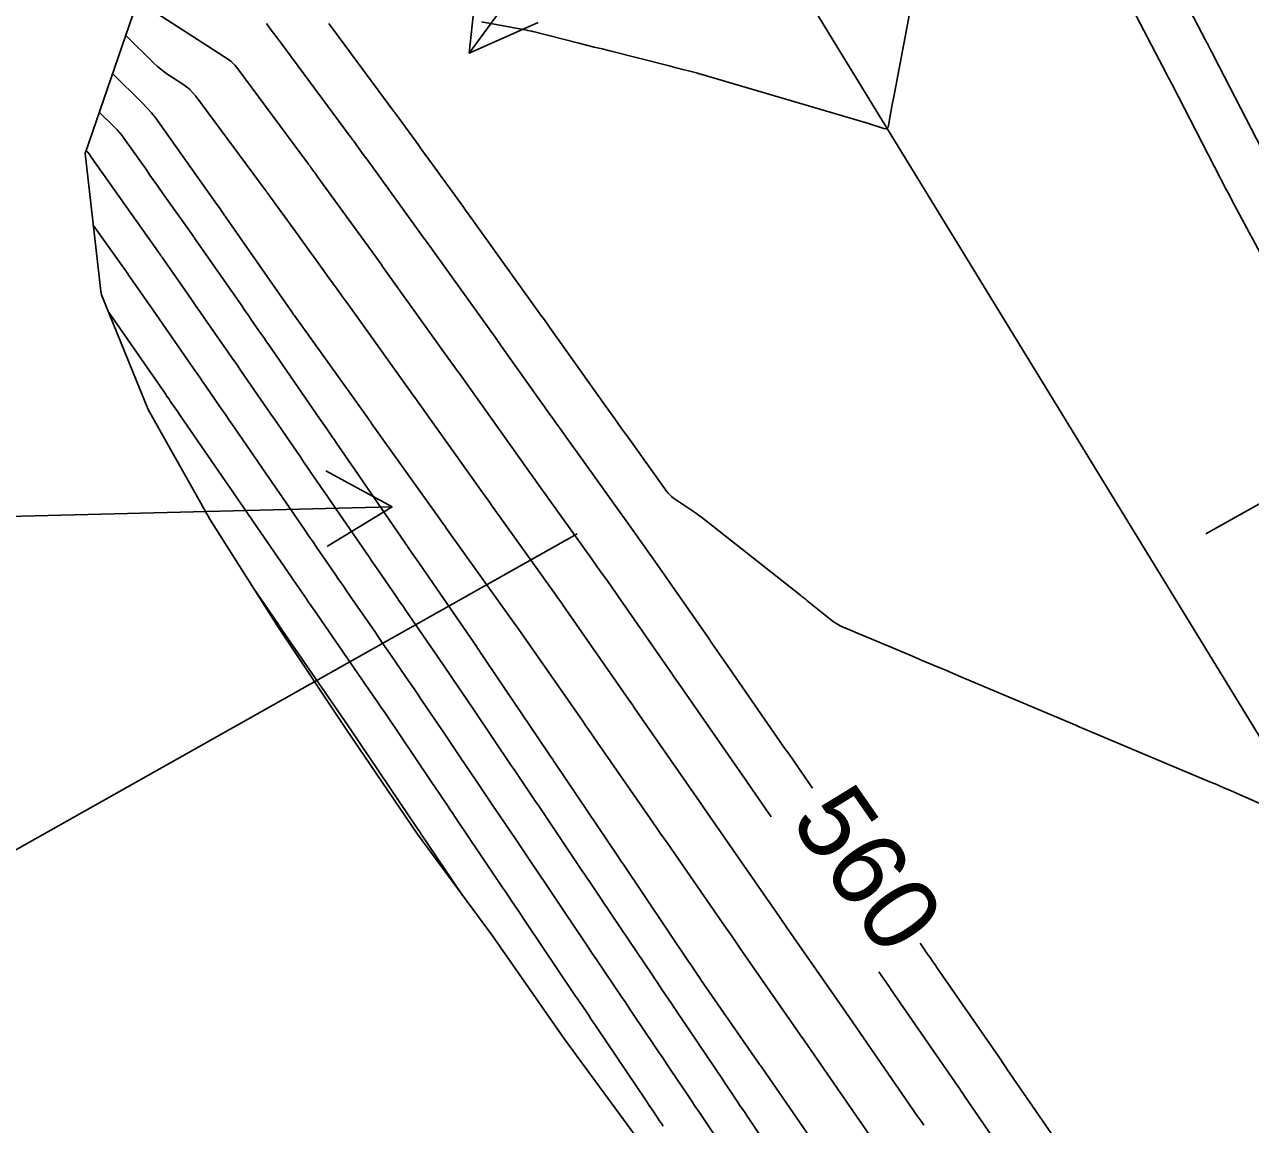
# Model space of a CAD drawing. Extents: x 954385 to 988206, y 1868364 to 1924553.
# Drawn here: x 956163.2 to 956260.7, y 1922321.9 to 1922409.4 of the extents above; entities that cross this region are included whole.
import ezdxf

# ---------------------------------------------------------------- set-up
doc = ezdxf.new("R2010")
doc.units = 0
for name, color, linetype in [('24', 7, 'Continuous'), ('26', 7, 'Continuous'), ('5', 7, 'Continuous'), ('6', 7, 'Continuous'), ('7', 7, 'Continuous'), ('Default', 7, 'Continuous')]:
    doc.layers.add(name, color=color, linetype=linetype)

msp = doc.modelspace()

# ---------------------------------------------------------------- linework, layer by layer
at = {"layer": '24'}
msp.add_lwpolyline([(956261.692, 1922257.218), (956255.53, 1922265.172), (956249.619, 1922273.278), (956242.861, 1922280.867), (956240.832, 1922283.142), (956240.118, 1922283.993), (956236.483, 1922288.688), (956230.223, 1922296.581), (956224.136, 1922304.58), (956217.988, 1922312.541), (956212.075, 1922320.647), (956206.127, 1922328.731), (956200.403, 1922336.952), (956194.433, 1922345.022), (956188.832, 1922353.319), (956183.271, 1922361.639), (956177.928, 1922370.094), (956173.033, 1922378.822), (956169.324, 1922387.955), (956169.267, 1922388.241), (956168.002, 1922399.191), (956172.992, 1922413.709)], dxfattribs=at)
at = {"layer": '26'}
for points in [[(956207.131, 1922418.928), (956198.552, 1922407.169), (956199.191, 1922413.134), (956198.552, 1922407.169), (956204.038, 1922409.598)], [(956257.131, 1922368.928), (956296.739, 1922391.128), (956293.673, 1922385.97), (956296.739, 1922391.128), (956290.74, 1922391.204)], [(956107.131, 1922368.928), (956192.418, 1922371.063), (956187.298, 1922367.934), (956192.418, 1922371.063), (956187.148, 1922373.932)], [(956207.131, 1922368.928), (956138.081, 1922330.043), (956141.136, 1922335.207), (956138.081, 1922330.043), (956144.081, 1922329.979)]]:
    msp.add_lwpolyline(points, dxfattribs=at)
at = {"layer": '6'}
for points in [[(956262.027, 1922398.716), (956257.779, 1922406.939), (956257.722, 1922407.049), (956257.665, 1922407.159), (956257.608, 1922407.268), (956257.551, 1922407.378), (956257.323, 1922407.817), (956257.266, 1922407.927), (956257.209, 1922408.037), (956257.152, 1922408.147), (956257.095, 1922408.256), (956253.472, 1922415.222)], [(956182.434, 1922409.53), (956182.819, 1922409.011), (956183.205, 1922408.493), (956183.59, 1922407.974), (956183.975, 1922407.455), (956189.174, 1922400.437), (956189.22, 1922400.375), (956189.312, 1922400.25), (956189.329, 1922400.228), (956189.345, 1922400.205), (956189.362, 1922400.183), (956189.378, 1922400.16), (956189.999, 1922399.304), (956190.216, 1922399.004), (956190.434, 1922398.703), (956195.036, 1922392.353), (956195.071, 1922392.306), (956195.078, 1922392.295), (956200.742, 1922384.384), (956200.825, 1922384.269), (956200.907, 1922384.153), (956200.989, 1922384.038), (956201.072, 1922383.923), (956205.139, 1922378.213), (956205.298, 1922377.99), (956205.456, 1922377.768), (956205.614, 1922377.546), (956205.773, 1922377.323), (956206.407, 1922376.434), (956206.565, 1922376.212), (956206.724, 1922375.989), (956206.882, 1922375.767), (956207.041, 1922375.545), (956211.971, 1922368.659), (956212.265, 1922368.248), (956212.557, 1922367.835), (956212.848, 1922367.422), (956213.138, 1922367.007), (956217.552, 1922360.668), (956217.918, 1922360.142), (956218.284, 1922359.616), (956218.649, 1922359.09), (956219.015, 1922358.563), (956223.297, 1922352.391), (956223.646, 1922351.889), (956223.994, 1922351.387), (956224.343, 1922350.884), (956224.691, 1922350.382), (956225.865, 1922348.688)], [(956168.084, 1922399.429), (956168.172, 1922399.342), (956168.187, 1922399.327), (956168.2, 1922399.312), (956168.213, 1922399.296), (956168.225, 1922399.279), (956168.426, 1922398.996), (956168.451, 1922398.961), (956173.97, 1922391.155), (956174.006, 1922391.104), (956174.051, 1922391.04), (956174.07, 1922391.014), (956174.125, 1922390.936), (956174.136, 1922390.921), (956174.147, 1922390.906), (956174.157, 1922390.891), (956174.168, 1922390.875), (956176.176, 1922387.988), (956176.514, 1922387.502), (956176.852, 1922387.016), (956177.19, 1922386.53), (956177.529, 1922386.043), (956178.995, 1922383.934), (956179.352, 1922383.42), (956179.708, 1922382.906), (956180.064, 1922382.391), (956180.419, 1922381.877), (956182.482, 1922378.882), (956182.773, 1922378.46), (956183.064, 1922378.038), (956183.355, 1922377.616), (956183.646, 1922377.194), (956184.862, 1922375.429), (956185.127, 1922375.045), (956185.391, 1922374.66), (956185.656, 1922374.275), (956185.92, 1922373.891), (956186.976, 1922372.351), (956187.241, 1922371.966), (956187.505, 1922371.581), (956187.769, 1922371.196), (956188.033, 1922370.811), (956190.568, 1922367.118), (956190.813, 1922366.761), (956191.058, 1922366.404), (956191.304, 1922366.047), (956191.55, 1922365.69), (956192.532, 1922364.264), (956192.778, 1922363.907), (956193.024, 1922363.55), (956193.27, 1922363.194), (956193.515, 1922362.837), (956196.285, 1922358.817), (956196.512, 1922358.487), (956196.738, 1922358.156), (956196.963, 1922357.825), (956197.188, 1922357.493), (956198.084, 1922356.165), (956198.308, 1922355.833), (956198.532, 1922355.501), (956198.756, 1922355.169), (956198.98, 1922354.837), (956201.907, 1922350.497), (956202.123, 1922350.178), (956202.338, 1922349.859), (956202.553, 1922349.54), (956202.768, 1922349.22), (956203.627, 1922347.944), (956203.842, 1922347.624), (956204.057, 1922347.305), (956204.272, 1922346.986), (956204.487, 1922346.666), (956207.525, 1922342.151), (956207.725, 1922341.853), (956207.926, 1922341.555), (956208.126, 1922341.257), (956208.327, 1922340.959), (956209.128, 1922339.766), (956209.328, 1922339.468), (956209.529, 1922339.17), (956209.729, 1922338.872), (956209.93, 1922338.573), (956213.132, 1922333.811), (956213.321, 1922333.53), (956213.51, 1922333.248), (956213.699, 1922332.967), (956213.889, 1922332.686), (956214.645, 1922331.563), (956214.834, 1922331.282), (956215.023, 1922331.001), (956215.213, 1922330.72), (956215.402, 1922330.438), (956218.748, 1922325.465), (956218.923, 1922325.205), (956219.098, 1922324.944), (956219.273, 1922324.683), (956219.448, 1922324.423), (956220.147, 1922323.379), (956220.322, 1922323.119), (956220.497, 1922322.858), (956220.671, 1922322.597), (956220.846, 1922322.336), (956224.342, 1922317.122)], [(956234.414, 1922336.363), (956235.017, 1922335.495), (956235.214, 1922335.21), (956235.411, 1922334.926), (956235.608, 1922334.641), (956235.805, 1922334.356), (956240.855, 1922327.043), (956240.979, 1922326.863), (956241.102, 1922326.684), (956241.226, 1922326.504), (956241.349, 1922326.325), (956246.659, 1922318.587)]]:
    msp.add_lwpolyline(points, dxfattribs=at)
at = {"layer": '7'}
for points in [[(956199.547, 1922409.66), (956203.138, 1922408.991), (956203.169, 1922408.985), (956203.201, 1922408.979), (956203.5, 1922408.921), (956203.534, 1922408.914), (956203.568, 1922408.907), (956203.602, 1922408.899), (956203.636, 1922408.89), (956207.27, 1922407.97), (956207.886, 1922407.814), (956208.503, 1922407.658), (956209.12, 1922407.502), (956209.737, 1922407.345), (956214.456, 1922406.15), (956215.017, 1922406.008), (956216.526, 1922405.626), (956216.637, 1922405.597), (956216.747, 1922405.568), (956216.858, 1922405.537), (956216.968, 1922405.505), (956229.141, 1922401.924), (956229.414, 1922401.843), (956229.687, 1922401.761), (956229.959, 1922401.678), (956230.231, 1922401.593), (956231.547, 1922401.182), (956231.688, 1922401.159), (956231.797, 1922401.189), (956231.873, 1922401.272), (956231.917, 1922401.408), (956232.206, 1922403.092), (956232.226, 1922403.21), (956232.247, 1922403.329), (956232.269, 1922403.447), (956232.291, 1922403.565), (956234.65, 1922416.072)], [(956251.296, 1922410.761), (956254.045, 1922405.471), (956254.149, 1922405.271), (956254.253, 1922405.07), (956254.356, 1922404.869), (956254.46, 1922404.669), (956258.772, 1922396.32), (956258.813, 1922396.241), (956258.855, 1922396.162), (956258.896, 1922396.084), (956258.938, 1922396.005), (956259.147, 1922395.612), (956259.273, 1922395.377), (956262.197, 1922389.894)], [(956222.583, 1922346.412), (956220.852, 1922348.909), (956220.717, 1922349.104), (956220.582, 1922349.299), (956220.447, 1922349.493), (956220.312, 1922349.688), (956215.385, 1922356.789), (956215.128, 1922357.159), (956214.872, 1922357.528), (956214.615, 1922357.897), (956214.358, 1922358.266), (956209.942, 1922364.609), (956209.544, 1922365.178), (956209.144, 1922365.746), (956208.743, 1922366.313), (956208.339, 1922366.879), (956203.962, 1922372.993), (956203.637, 1922373.447), (956203.312, 1922373.902), (956202.987, 1922374.356), (956202.663, 1922374.811), (956197.83, 1922381.596), (956197.663, 1922381.831), (956197.495, 1922382.066), (956197.327, 1922382.3), (956197.159, 1922382.535), (956191.669, 1922390.203), (956191.648, 1922390.233), (956191.605, 1922390.292), (956191.331, 1922390.671), (956186.525, 1922397.302), (956186.347, 1922397.547), (956185.97, 1922398.068), (956185.952, 1922398.093), (956185.933, 1922398.118), (956185.915, 1922398.143), (956185.896, 1922398.168), (956185.783, 1922398.321), (956185.766, 1922398.344), (956180.069, 1922406.034), (956179.924, 1922406.212), (956179.765, 1922406.375), (956179.593, 1922406.523), (956179.406, 1922406.656), (956173.73, 1922410.334)], [(956264.661, 1922346.032), (956258.927, 1922348.577), (956258.578, 1922348.731), (956258.228, 1922348.883), (956257.877, 1922349.034), (956257.525, 1922349.183), (956246.888, 1922353.651), (956246.849, 1922353.667), (956237.481, 1922357.639), (956236.516, 1922358.048), (956235.55, 1922358.456), (956234.584, 1922358.863), (956233.618, 1922359.269), (956228.308, 1922361.5), (956228.068, 1922361.61), (956227.838, 1922361.737), (956227.617, 1922361.879), (956227.405, 1922362.037), (956225.419, 1922363.631), (956225.295, 1922363.73), (956225.171, 1922363.829), (956225.046, 1922363.928), (956224.921, 1922364.027), (956217.031, 1922370.244), (956216.913, 1922370.335), (956216.793, 1922370.425), (956216.671, 1922370.512), (956216.548, 1922370.598), (956214.817, 1922371.773), (956214.659, 1922371.891), (956214.513, 1922372.022), (956214.379, 1922372.165), (956214.257, 1922372.32), (956211.224, 1922376.557), (956210.68, 1922377.317), (956210.136, 1922378.078), (956209.593, 1922378.839), (956209.051, 1922379.6), (956205.665, 1922384.352), (956205.396, 1922384.73), (956205.127, 1922385.108), (956204.588, 1922385.863), (956204.454, 1922386.052), (956204.319, 1922386.241), (956204.184, 1922386.429), (956204.049, 1922386.618), (956198.909, 1922393.798), (956198.696, 1922394.095), (956198.482, 1922394.393), (956198.268, 1922394.689), (956198.053, 1922394.986), (956195.641, 1922398.314), (956195.353, 1922398.712), (956195.064, 1922399.11), (956194.776, 1922399.508), (956194.488, 1922399.906), (956192.779, 1922402.263), (956192.757, 1922402.293), (956192.735, 1922402.323), (956192.678, 1922402.4), (956192.65, 1922402.438), (956192.594, 1922402.514), (956192.575, 1922402.539), (956187.406, 1922409.516)], [(956171.234, 1922408.595), (956173.503, 1922406.353), (956173.761, 1922406.112), (956174.029, 1922405.884), (956174.309, 1922405.671), (956174.6, 1922405.472), (956175.788, 1922404.702), (956176.074, 1922404.499), (956176.338, 1922404.272), (956176.581, 1922404.022), (956176.803, 1922403.749), (956182.334, 1922396.284), (956182.37, 1922396.235), (956182.446, 1922396.131), (956182.471, 1922396.098), (956182.505, 1922396.053), (956182.521, 1922396.03), (956182.538, 1922396.007), (956184.949, 1922392.68), (956185.279, 1922392.225), (956185.609, 1922391.77), (956185.939, 1922391.315), (956186.268, 1922390.86), (956187.587, 1922389.04), (956187.917, 1922388.585), (956188.245, 1922388.129), (956188.573, 1922387.673), (956188.901, 1922387.217), (956193.54, 1922380.737), (956193.812, 1922380.357), (956194.083, 1922379.978), (956194.354, 1922379.598), (956194.625, 1922379.218), (956199.476, 1922372.408), (956199.688, 1922372.111), (956199.9, 1922371.814), (956200.112, 1922371.517), (956200.324, 1922371.22), (956205.428, 1922364.092), (956205.582, 1922363.876), (956205.735, 1922363.66), (956205.887, 1922363.444), (956206.038, 1922363.227), (956211.256, 1922355.734), (956211.358, 1922355.587), (956211.46, 1922355.44), (956211.562, 1922355.293), (956211.664, 1922355.147), (956217.062, 1922347.366), (956217.17, 1922347.211), (956217.278, 1922347.055), (956222.865, 1922338.998), (956222.94, 1922338.888), (956223.806, 1922337.64), (956228.381, 1922331.048), (956228.484, 1922330.899), (956228.587, 1922330.75), (956228.691, 1922330.601), (956228.794, 1922330.451), (956233.848, 1922323.132), (956234.063, 1922322.82), (956234.278, 1922322.508), (956234.493, 1922322.196), (956234.707, 1922321.883)], [(956170.184, 1922405.54), (956172.535, 1922403.218), (956172.918, 1922402.823), (956173.282, 1922402.412), (956173.627, 1922401.986), (956173.955, 1922401.545), (956178.508, 1922395.106), (956178.687, 1922394.852), (956179.068, 1922394.315), (956179.105, 1922394.261), (956179.143, 1922394.208), (956179.257, 1922394.047), (956179.266, 1922394.034), (956184.503, 1922386.504), (956184.533, 1922386.46), (956184.564, 1922386.417), (956184.595, 1922386.374), (956184.625, 1922386.332), (956184.829, 1922386.051), (956184.841, 1922386.035), (956190.544, 1922378.068), (956190.608, 1922377.979), (956190.671, 1922377.891), (956190.735, 1922377.802), (956190.798, 1922377.713), (956196.243, 1922370.068), (956196.365, 1922369.897), (956196.488, 1922369.726), (956196.61, 1922369.555), (956196.732, 1922369.384), (956201.959, 1922362.084), (956202.141, 1922361.829), (956202.322, 1922361.573), (956202.503, 1922361.316), (956202.683, 1922361.059), (956207.586, 1922354.017), (956207.817, 1922353.685), (956208.048, 1922353.353), (956208.279, 1922353.02), (956208.509, 1922352.688), (956213.2, 1922345.927), (956213.479, 1922345.525), (956213.758, 1922345.123), (956214.037, 1922344.721), (956214.316, 1922344.319), (956218.812, 1922337.834), (956219.139, 1922337.363), (956219.465, 1922336.892), (956219.792, 1922336.421), (956220.119, 1922335.95), (956224.591, 1922329.504), (956224.883, 1922329.083), (956225.175, 1922328.662), (956225.467, 1922328.241), (956225.758, 1922327.819), (956230.374, 1922321.133)], [(956227.279, 1922318.586), (956221.846, 1922326.455), (956221.805, 1922326.515), (956221.763, 1922326.575), (956221.722, 1922326.635), (956221.68, 1922326.695), (956216.988, 1922333.458), (956216.897, 1922333.588), (956216.808, 1922333.719), (956216.718, 1922333.85), (956216.629, 1922333.982), (956216.094, 1922334.778), (956216.062, 1922334.825), (956210.764, 1922342.705), (956210.652, 1922342.871), (956210.512, 1922343.079), (956210.429, 1922343.203), (956205.4, 1922350.677), (956205.3, 1922350.826), (956205.199, 1922350.976), (956204.998, 1922351.275), (956204.947, 1922351.35), (956204.897, 1922351.425), (956204.846, 1922351.5), (956204.796, 1922351.574), (956199.998, 1922358.686), (956199.719, 1922359.101), (956199.439, 1922359.516), (956199.369, 1922359.619), (956199.299, 1922359.723), (956199.228, 1922359.826), (956199.157, 1922359.929), (956194.571, 1922366.584), (956194.381, 1922366.861), (956194.19, 1922367.139), (956193.808, 1922367.693), (956193.713, 1922367.831), (956193.617, 1922367.97), (956193.522, 1922368.108), (956193.427, 1922368.247), (956189.133, 1922374.503), (956189.014, 1922374.675), (956188.896, 1922374.848), (956188.778, 1922375.02), (956188.66, 1922375.192), (956188.187, 1922375.881), (956188.069, 1922376.054), (956187.95, 1922376.226), (956187.832, 1922376.398), (956187.713, 1922376.57), (956187.169, 1922377.36), (956187.039, 1922377.548), (956186.909, 1922377.737), (956186.779, 1922377.926), (956186.648, 1922378.115), (956182.621, 1922383.96), (956182.445, 1922384.216), (956182.268, 1922384.472), (956182.09, 1922384.728), (956181.913, 1922384.984), (956181.202, 1922386.006), (956181.024, 1922386.262), (956180.846, 1922386.518), (956180.668, 1922386.773), (956180.491, 1922387.029), (956176.717, 1922392.455), (956176.7, 1922392.479), (956176.664, 1922392.529), (956176.647, 1922392.553), (956176.561, 1922392.676), (956176.519, 1922392.735), (956174.203, 1922396.01), (956173.859, 1922396.497), (956173.514, 1922396.984), (956173.17, 1922397.471), (956172.826, 1922397.958), (956171.09, 1922400.412), (956170.92, 1922400.641), (956170.741, 1922400.862), (956170.552, 1922401.075), (956170.354, 1922401.28), (956169.134, 1922402.484)], [(956168.662, 1922393.477), (956171.421, 1922389.576), (956171.462, 1922389.517), (956171.471, 1922389.505), (956171.557, 1922389.385), (956171.573, 1922389.362), (956171.588, 1922389.34), (956171.604, 1922389.318), (956171.619, 1922389.296), (956172.541, 1922387.971), (956172.7, 1922387.742), (956172.858, 1922387.514), (956173.017, 1922387.286), (956173.176, 1922387.057), (956176.63, 1922382.09), (956176.89, 1922381.715), (956177.15, 1922381.341), (956177.409, 1922380.966), (956177.668, 1922380.59), (956178.702, 1922379.089), (956178.961, 1922378.714), (956179.219, 1922378.338), (956179.478, 1922377.963), (956179.737, 1922377.588), (956182.01, 1922374.289), (956182.422, 1922373.692), (956182.832, 1922373.095), (956183.243, 1922372.497), (956183.653, 1922371.9), (956185.517, 1922369.183), (956185.815, 1922368.748), (956186.113, 1922368.314), (956186.412, 1922367.879), (956186.71, 1922367.445), (956187.903, 1922365.707), (956188.201, 1922365.273), (956188.499, 1922364.838), (956188.798, 1922364.404), (956189.097, 1922363.97), (956191.039, 1922361.151), (956191.353, 1922360.695), (956191.667, 1922360.239), (956191.982, 1922359.783), (956192.296, 1922359.327), (956193.552, 1922357.503), (956193.866, 1922357.047), (956194.178, 1922356.59), (956194.49, 1922356.132), (956194.8, 1922355.673), (956196.561, 1922353.063), (956196.883, 1922352.586), (956197.205, 1922352.109), (956197.527, 1922351.632), (956197.848, 1922351.155), (956199.135, 1922349.247), (956199.457, 1922348.77), (956199.779, 1922348.293), (956200.1, 1922347.816), (956200.421, 1922347.338), (956202.176, 1922344.732), (956202.495, 1922344.258), (956202.814, 1922343.784), (956203.133, 1922343.309), (956203.452, 1922342.835), (956204.729, 1922340.938), (956205.048, 1922340.463), (956205.367, 1922339.989), (956205.686, 1922339.515), (956206.005, 1922339.04), (956207.7, 1922336.519), (956208.025, 1922336.035), (956208.35, 1922335.551), (956208.675, 1922335.068), (956209, 1922334.584), (956210.301, 1922332.65), (956210.626, 1922332.166), (956210.951, 1922331.683), (956211.277, 1922331.199), (956211.602, 1922330.716), (956213.302, 1922328.191), (956213.625, 1922327.71), (956213.949, 1922327.229), (956214.273, 1922326.748), (956214.597, 1922326.266), (956215.892, 1922324.341), (956216.216, 1922323.86), (956216.539, 1922323.378), (956216.863, 1922322.897), (956217.186, 1922322.415), (956218.892, 1922319.869)], [(956213.981, 1922321.813), (956213.843, 1922322.019), (956213.705, 1922322.224), (956213.152, 1922323.046), (956213.013, 1922323.252), (956212.875, 1922323.457), (956212.737, 1922323.662), (956212.599, 1922323.868), (956208.697, 1922329.663), (956208.545, 1922329.89), (956208.392, 1922330.117), (956208.239, 1922330.344), (956208.087, 1922330.571), (956207.476, 1922331.479), (956207.323, 1922331.706), (956207.171, 1922331.933), (956207.018, 1922332.16), (956206.865, 1922332.387), (956203.117, 1922337.964), (956202.963, 1922338.194), (956202.808, 1922338.424), (956202.654, 1922338.653), (956202.499, 1922338.883), (956201.88, 1922339.803), (956201.726, 1922340.032), (956201.571, 1922340.262), (956201.417, 1922340.492), (956201.262, 1922340.722), (956197.555, 1922346.23), (956197.387, 1922346.478), (956197.22, 1922346.727), (956197.052, 1922346.976), (956196.884, 1922347.225), (956196.213, 1922348.219), (956195.878, 1922348.716), (956195.542, 1922349.214), (956191.945, 1922354.547), (956191.783, 1922354.786), (956191.62, 1922355.025), (956191.457, 1922355.263), (956191.294, 1922355.501), (956190.638, 1922356.453), (956190.475, 1922356.69), (956190.311, 1922356.928), (956190.147, 1922357.166), (956189.983, 1922357.404), (956186.245, 1922362.829), (956186.093, 1922363.051), (956185.94, 1922363.272), (956185.788, 1922363.494), (956185.636, 1922363.716), (956185.027, 1922364.603), (956184.874, 1922364.825), (956184.722, 1922365.047), (956184.57, 1922365.268), (956184.418, 1922365.49), (956181.386, 1922369.909), (956180.83, 1922370.719), (956180.273, 1922371.529), (956179.716, 1922372.339), (956179.159, 1922373.148), (956175.57, 1922378.355), (956175.374, 1922378.639), (956175.179, 1922378.923), (956174.787, 1922379.491), (956174.689, 1922379.633), (956174.591, 1922379.775), (956174.493, 1922379.917), (956174.394, 1922380.059), (956169.913, 1922386.504)], [(956181.448, 1922364.524), (956183.325, 1922361.789), (956183.381, 1922361.706), (956183.394, 1922361.688), (956188.927, 1922353.656), (956189.035, 1922353.499), (956189.049, 1922353.48), (956189.062, 1922353.46), (956189.076, 1922353.44), (956189.089, 1922353.42), (956194.524, 1922345.365), (956194.647, 1922345.182), (956194.688, 1922345.121), (956197.999, 1922340.202)], [(956242.947, 1922316.936), (956237.962, 1922324.2), (956237.826, 1922324.398), (956237.69, 1922324.596), (956237.554, 1922324.794), (956237.417, 1922324.992), (956232.13, 1922332.649), (956232.065, 1922332.743), (956231.999, 1922332.838), (956231.934, 1922332.932), (956231.868, 1922333.027), (956231.133, 1922334.087)]]:
    msp.add_lwpolyline(points, dxfattribs=at)
at = {"layer": 'Default'}
msp.add_line((957221.14, 1920784.239), (956045.796, 1922705.182), dxfattribs=at)

# ---------------------------------------------------------------- texts
at = {"layer": '5'}
msp.add_text('560', height=6, rotation=304.74651, dxfattribs=at).set_placement((956224.011, 1922346.098))

doc.saveas('drawing.dxf')
